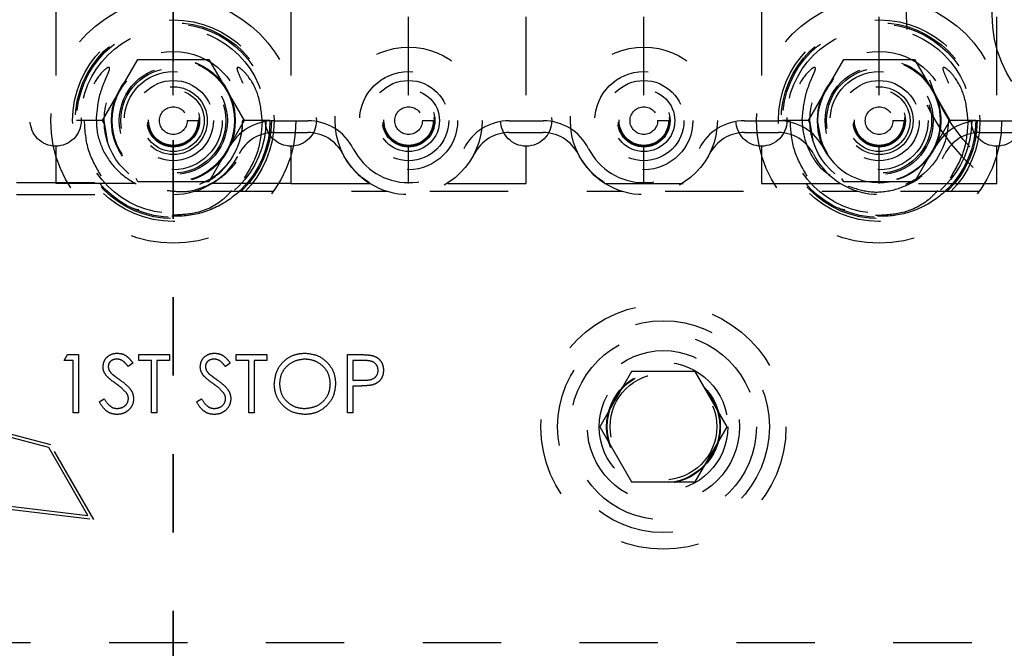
# Model space of a CAD drawing. Header units: inches. Extents: x 1880 to 2363, y -453 to -54.
# Tile 505 of 656: x 1899.182 to 1900.437, y -122.127 to -121.326. Entities that reach past the tile are written whole.
import ezdxf

# ---------------------------------------------------------------- set-up
doc = ezdxf.new("R2010")
doc.units = ezdxf.units.IN
doc.header["$LTSCALE"] = 0.5
doc.header["$MEASUREMENT"] = 0
doc.linetypes.add('HIDDEN', pattern=[0.225, 0.15, -0.075])
doc.linetypes.add('PHANTOM', pattern=[0.25, 0.125, -0.025, 0.025, -0.025, 0.025, -0.025])
doc.layers.add('SID-M-H', color=4, linetype='HIDDEN')

msp = doc.modelspace()

# ---------------------------------------------------------------- linework, layer by layer
at = {"color": 7, "linetype": 'PHANTOM', "lineweight": 35}
msp.add_line((1899.37767, -112.27932), (1899.37767, -129.63932), dxfattribs=at)
at = {"layer": 'SID-M-H'}
for p, q in [((1899.22767, -120.49682), (1899.22767, -121.42182)), ((1899.37767, -121.42182), (1899.37767, -120.49682)), ((1899.52767, -120.49682), (1899.52767, -121.42182)), ((1899.67767, -121.42182), (1899.67767, -120.49682)), ((1899.82767, -121.42182), (1899.82767, -120.49682)), ((1899.97767, -121.42182), (1899.97767, -120.49682)), ((1900.12767, -120.49682), (1900.12767, -121.42182)), ((1900.27767, -121.42182), (1900.27767, -120.49682)), ((1900.42767, -121.42182), (1900.42767, -120.49682)), ((1899.28748, -121.45432), (1899.33258, -121.37622)), ((1899.33258, -121.37622), (1899.42276, -121.37622)), ((1899.42276, -121.37622), (1899.46785, -121.45432)), ((1900.18748, -121.45432), (1900.23258, -121.37622)), ((1900.23258, -121.37622), (1900.32276, -121.37622)), ((1900.32276, -121.37622), (1900.36785, -121.45432)), ((1899.37767, -121.42282), (1899.37767, -121.42282)), ((1899.67767, -121.42282), (1899.67767, -121.42282)), ((1899.97767, -121.42282), (1899.97767, -121.42282)), ((1900.27767, -121.42282), (1900.27767, -121.42282)), ((1899.28942, -121.45432), (1899.25442, -121.45432)), ((1899.29023, -121.45908), (1899.28748, -121.45432)), ((1899.29417, -121.48199), (1899.28942, -121.45432)), ((1899.39528, -121.45432), (1899.40916, -121.45432)), ((1899.41113, -121.45432), (1899.41113, -121.45432)), ((1899.42097, -121.45432), (1899.42097, -121.45432)), ((1899.46785, -121.45432), (1899.42276, -121.53242)), ((1899.50092, -121.45432), (1899.466, -121.45432)), ((1899.50611, -121.45442), (1899.54922, -121.45442)), ((1899.69528, -121.45432), (1899.70916, -121.45432)), ((1899.80611, -121.45442), (1899.84922, -121.45442)), ((1899.99528, -121.45432), (1900.00916, -121.45432)), ((1900.10611, -121.45442), (1900.14922, -121.45442)), ((1900.18942, -121.45432), (1900.15442, -121.45432)), ((1900.19023, -121.45908), (1900.18748, -121.45432)), ((1900.19417, -121.48199), (1900.18942, -121.45432)), ((1900.19867, -121.45432), (1900.20468, -121.48455)), ((1900.29528, -121.45432), (1900.30916, -121.45432)), ((1900.31113, -121.45432), (1900.31113, -121.45432)), ((1900.32097, -121.45432), (1900.32097, -121.45432)), ((1900.36785, -121.45432), (1900.32276, -121.53242)), ((1900.40092, -121.45432), (1900.366, -121.45432)), ((1900.40611, -121.45442), (1900.74922, -121.45442)), ((1899.50611, -121.46942), (1899.54922, -121.46942)), ((1899.80611, -121.46942), (1899.84922, -121.46942)), ((1900.10611, -121.46942), (1900.14922, -121.46942)), ((1900.40611, -121.46942), (1900.74922, -121.46942)), ((1899.22767, -121.48682), (1899.22767, -121.53432)), ((1899.37767, -121.53432), (1899.37767, -121.48682)), ((1899.52767, -121.48682), (1899.52767, -121.53432)), ((1899.67767, -121.53432), (1899.67767, -121.48682)), ((1899.82767, -121.53432), (1899.82767, -121.48682)), ((1899.97767, -121.53432), (1899.97767, -121.48682)), ((1900.12767, -121.48682), (1900.12767, -121.53432)), ((1900.20468, -121.48455), (1900.2072, -121.49003)), ((1900.27767, -121.53432), (1900.27767, -121.48682)), ((1900.42767, -121.53432), (1900.42767, -121.48682)), ((1899.33258, -121.53242), (1899.33011, -121.52814)), ((1899.42276, -121.53242), (1899.33258, -121.53242)), ((1899.42956, -121.52628), (1899.41113, -121.53558)), ((1900.23258, -121.53242), (1900.23011, -121.52814)), ((1900.32276, -121.53242), (1900.23258, -121.53242)), ((1900.32956, -121.52628), (1900.31113, -121.53558)), ((1899.52767, -121.53432), (1897.67767, -121.53432)), ((1898.77767, -121.53332), (1899.37767, -121.53332)), ((1899.4048, -121.54432), (1899.65054, -121.54432)), ((1899.52767, -121.53432), (1901.62767, -121.53432)), ((1899.7048, -121.54432), (1899.95054, -121.54432)), ((1900.0048, -121.54432), (1900.25054, -121.54432)), ((1900.3048, -121.54432), (1900.85054, -121.54432)), ((1898.77767, -121.54832), (1899.37767, -121.54832)), ((1899.37767, -121.57243), (1899.37767, -121.57243)), ((1900.27767, -121.57243), (1900.27767, -121.57243)), ((1899.23846, -121.7602), (1899.24283, -121.75257)), ((1899.24283, -121.75257), (1899.25658, -121.75257)), ((1899.25658, -121.75257), (1899.25658, -121.82695)), ((1899.33381, -121.75257), (1899.37291, -121.75257)), ((1899.33381, -121.7602), (1899.33381, -121.75257)), ((1899.37291, -121.75257), (1899.37291, -121.7602)), ((1899.45777, -121.75257), (1899.49687, -121.75257)), ((1899.45777, -121.7602), (1899.45777, -121.75257)), ((1899.49687, -121.75257), (1899.49687, -121.7602)), ((1899.59985, -121.75257), (1899.61443, -121.75257)), ((1899.59985, -121.82695), (1899.59985, -121.75257)), ((1899.2499, -121.7602), (1899.23846, -121.7602)), ((1899.2499, -121.82695), (1899.2499, -121.7602)), ((1899.32619, -121.76326), (1899.32015, -121.76783)), ((1899.35002, -121.7602), (1899.33381, -121.7602)), ((1899.35002, -121.82695), (1899.35002, -121.7602)), ((1899.3567, -121.7602), (1899.3567, -121.82695)), ((1899.37291, -121.7602), (1899.3567, -121.7602)), ((1899.45014, -121.76326), (1899.44411, -121.76783)), ((1899.47398, -121.7602), (1899.45777, -121.7602)), ((1899.47398, -121.82695), (1899.47398, -121.7602)), ((1899.48066, -121.7602), (1899.48066, -121.82695)), ((1899.49687, -121.7602), (1899.48066, -121.7602)), ((1899.60652, -121.7602), (1899.60652, -121.78499)), ((1899.62012, -121.7602), (1899.60652, -121.7602)), ((1899.96207, -121.7741), (1899.92148, -121.84442)), ((1900.04326, -121.7741), (1899.96207, -121.7741)), ((1900.08386, -121.84442), (1900.04326, -121.7741)), ((1899.60652, -121.78499), (1899.61954, -121.78516)), ((1899.60652, -121.79262), (1899.60652, -121.82695)), ((1899.61184, -121.79262), (1899.60652, -121.79262)), ((1899.28328, -121.8126), (1899.28956, -121.80883)), ((1899.40724, -121.8126), (1899.41352, -121.80883)), ((1899.25658, -121.82695), (1899.2499, -121.82695)), ((1899.3567, -121.82695), (1899.35002, -121.82695)), ((1899.48066, -121.82695), (1899.47398, -121.82695)), ((1899.60652, -121.82695), (1899.59985, -121.82695)), ((1899.92148, -121.84442), (1899.96207, -121.91473)), ((1900.04326, -121.91473), (1900.08386, -121.84442)), ((1899.21882, -121.87101), (1899.16418, -121.85637)), ((1899.22145, -121.86758), (1899.16681, -121.85293)), ((1899.26882, -121.95761), (1899.21882, -121.87101)), ((1899.27628, -121.96254), (1899.22145, -121.86758)), ((1899.96207, -121.91473), (1900.04326, -121.91473)), ((1899.16954, -121.94565), (1899.26882, -121.95761)), ((1899.17204, -121.94998), (1899.27628, -121.96254)), ((1898.29567, -122.11942), (1901.70967, -122.11942))]:
    msp.add_line(p, q, dxfattribs=at)
for centre, radius in [((1900.57767, -121.31932), 0.25), ((1900.57767, -121.31932), 0.156), ((1899.37767, -121.45432), 0.15625), ((1900.27767, -121.45432), 0.15625), ((1899.37767, -121.45432), 0.1285), ((1899.37767, -121.45432), 0.125), ((1899.37767, -121.45432), 0.12325), ((1900.27767, -121.45432), 0.1285), ((1900.27767, -121.45432), 0.125), ((1900.27767, -121.45432), 0.12325), ((1899.37767, -121.45432), 0.11811), ((1900.27767, -121.45432), 0.11811), ((1899.37767, -121.45432), 0.08825), ((1899.67767, -121.45432), 0.09375), ((1899.97767, -121.45432), 0.09375), ((1900.27767, -121.45432), 0.08825), ((1899.37767, -121.45432), 0.079), ((1899.37767, -121.45432), 0.07874), ((1899.37767, -121.45432), 0.078), ((1900.27767, -121.45432), 0.07874), ((1900.27767, -121.45432), 0.078), ((1899.37767, -121.45432), 0.0689), ((1899.37767, -121.45432), 0.06693), ((1899.37767, -121.45432), 0.0625), ((1899.67767, -121.45432), 0.0625), ((1899.97767, -121.45432), 0.0625), ((1900.27767, -121.45432), 0.0689), ((1900.27767, -121.45432), 0.06693), ((1900.27767, -121.45432), 0.0625), ((1899.37767, -121.45432), 0.05118), ((1899.67767, -121.45432), 0.05118), ((1899.97767, -121.45432), 0.05118), ((1900.27767, -121.45432), 0.05118), ((1899.37767, -121.45432), 0.04331), ((1899.37767, -121.45432), 0.03937), ((1899.67767, -121.45432), 0.03937), ((1899.97767, -121.45432), 0.03937), ((1900.27767, -121.45432), 0.04331), ((1900.27767, -121.45432), 0.03937), ((1899.22767, -121.45432), 0.0325), ((1899.37767, -121.45432), 0.03346), ((1899.37767, -121.45432), 0.0325), ((1899.37767, -121.45432), 0.0315), ((1899.37767, -121.45432), 0.0315), ((1899.52767, -121.45432), 0.0325), ((1899.67767, -121.45432), 0.0335), ((1899.67767, -121.45432), 0.0325), ((1899.67767, -121.45432), 0.0315), ((1899.67767, -121.45432), 0.0315), ((1899.82767, -121.45432), 0.0325), ((1899.97767, -121.45432), 0.0335), ((1899.97767, -121.45432), 0.0325), ((1899.97767, -121.45432), 0.0315), ((1899.97767, -121.45432), 0.0315), ((1900.12767, -121.45432), 0.0325), ((1900.27767, -121.45432), 0.03346), ((1900.27767, -121.45432), 0.0325), ((1900.27767, -121.45432), 0.0315), ((1900.27767, -121.45432), 0.0315), ((1900.42767, -121.45432), 0.0325), ((1899.37767, -121.45432), 0.01761), ((1899.67767, -121.45432), 0.01761), ((1899.97767, -121.45432), 0.01761), ((1900.27767, -121.45432), 0.01761), ((1900.00267, -121.84442), 0.15625), ((1900.00267, -121.84442), 0.135), ((1900.00267, -121.84442), 0.1186), ((1900.00267, -121.84442), 0.097), ((1900.00267, -121.84442), 0.082), ((1900.00267, -121.84442), 0.07247), ((1900.00267, -121.84442), 0.0722), ((1900.00267, -121.84442), 0.07168), ((1900.00267, -121.84442), 0.068)]:
    msp.add_circle(centre, radius, dxfattribs=at)
for centre, radius, start, end in [((1900.57767, -121.31932), 0.2655, 119.31707, 60.68293), ((1900.27767, -121.45432), 0.079, 206.87743, 180), ((1899.50611, -121.51942), 0.065, 90, 153.12257), ((1899.54922, -121.51942), 0.065, 26.87743, 90), ((1899.80611, -121.51942), 0.065, 90, 153.12257), ((1899.84922, -121.51942), 0.065, 26.87743, 90), ((1900.10611, -121.51942), 0.065, 90, 153.12257), ((1900.14922, -121.51942), 0.065, 26.87743, 90), ((1900.40611, -121.51942), 0.065, 90, 153.12257), ((1899.50611, -121.51942), 0.05, 90, 153.12257), ((1899.54922, -121.51942), 0.05, 26.87743, 90), ((1899.80611, -121.51942), 0.05, 90, 153.12257), ((1899.84922, -121.51942), 0.05, 26.87743, 90), ((1900.10611, -121.51942), 0.05, 90, 153.12257), ((1900.14922, -121.51942), 0.05, 26.87743, 90), ((1900.40611, -121.51942), 0.05, 90, 153.12257), ((1899.67767, -121.45432), 0.079, 206.87743, 333.12257), ((1899.97767, -121.45432), 0.079, 206.87743, 333.12257), ((1899.37767, -121.45432), 0.094, 270, 333.12257), ((1899.67767, -121.45432), 0.094, 206.87743, 333.12257), ((1899.97767, -121.45432), 0.094, 206.87743, 333.12257), ((1900.27767, -121.45432), 0.094, 206.87743, 333.12257)]:
    msp.add_arc(centre, radius, start, end, dxfattribs=at)
for points, knots in [([(1899.27954, -121.45432), (1899.28055, -121.44248), (1899.28205, -121.42477), (1899.2895, -121.40554), (1899.29361, -121.39626), (1899.29556, -121.39161), (1899.29632, -121.38919), (1899.2965, -121.38795), (1899.29645, -121.38728), (1899.29631, -121.38688), (1899.29607, -121.38663), (1899.29578, -121.38648), (1899.29531, -121.38643), (1899.29413, -121.38668), (1899.2904, -121.38885), (1899.28143, -121.39782), (1899.26971, -121.41755), (1899.2646, -121.43906), (1899.26433, -121.45212), (1899.26429, -121.45432)], [0, 0, 0, 0, 0.23796142, 0.35586481, 0.41395627, 0.44300957, 0.45767228, 0.46502019, 0.46814497, 0.47130467, 0.47318958, 0.47507535, 0.47774085, 0.48267955, 0.49891534, 0.56383282, 0.73653813, 0.95560216, 1, 1, 1, 1]), ([(1899.49104, -121.45432), (1899.48998, -121.44307), (1899.48807, -121.42293), (1899.47615, -121.40093), (1899.46657, -121.39014), (1899.46176, -121.38692), (1899.46035, -121.38649), (1899.45986, -121.38643), (1899.45946, -121.38651), (1899.45919, -121.38668), (1899.45899, -121.38696), (1899.45884, -121.38744), (1899.45888, -121.38893), (1899.4607, -121.39421), (1899.46656, -121.40676), (1899.47401, -121.42759), (1899.47519, -121.44529), (1899.47579, -121.45432)], [0, 0, 0, 0, 0.2257023, 0.4042496, 0.4931466, 0.5153527, 0.5191338, 0.5229358, 0.5250771, 0.5272378, 0.5291333, 0.5319246, 0.5373757, 0.5588102, 0.6434775, 0.8183439, 1, 1, 1, 1]), ([(1900.17954, -121.45432), (1900.18055, -121.44248), (1900.18205, -121.42477), (1900.1895, -121.40554), (1900.19361, -121.39626), (1900.19556, -121.39161), (1900.19632, -121.38919), (1900.1965, -121.38795), (1900.19645, -121.38728), (1900.19631, -121.38688), (1900.19607, -121.38663), (1900.19578, -121.38648), (1900.19531, -121.38643), (1900.19413, -121.38668), (1900.1904, -121.38885), (1900.18143, -121.39782), (1900.16971, -121.41755), (1900.1646, -121.43906), (1900.16433, -121.45212), (1900.16429, -121.45432)], [0, 0, 0, 0, 0.23796142, 0.35586481, 0.41395627, 0.44300957, 0.45767228, 0.46502019, 0.46814497, 0.47130467, 0.47318958, 0.47507535, 0.47774085, 0.48267955, 0.49891534, 0.56383282, 0.73653813, 0.95560216, 1, 1, 1, 1]), ([(1900.39104, -121.45432), (1900.38998, -121.44307), (1900.38807, -121.42293), (1900.37615, -121.40093), (1900.36657, -121.39014), (1900.36176, -121.38692), (1900.36035, -121.38649), (1900.35986, -121.38643), (1900.35946, -121.38651), (1900.35919, -121.38668), (1900.35899, -121.38696), (1900.35884, -121.38744), (1900.35888, -121.38893), (1900.3607, -121.39421), (1900.36656, -121.40676), (1900.37401, -121.42759), (1900.37519, -121.44529), (1900.37579, -121.45432)], [0, 0, 0, 0, 0.2257023, 0.4042496, 0.4931466, 0.5153527, 0.5191338, 0.5229358, 0.5250771, 0.5272378, 0.5291333, 0.5319246, 0.5373757, 0.5588102, 0.6434775, 0.8183439, 1, 1, 1, 1]), ([(1899.28588, -121.52499), (1899.27973, -121.5145), (1899.26695, -121.4927), (1899.2652, -121.46743), (1899.26429, -121.45432)], [0, 0, 0, 0, 0.4811833, 1, 1, 1, 1]), ([(1899.27954, -121.45432), (1899.27964, -121.45729), (1899.28008, -121.47065), (1899.28731, -121.49428), (1899.30663, -121.52026), (1899.33378, -121.53841), (1899.36511, -121.54654), (1899.39687, -121.54403), (1899.4256, -121.53153), (1899.44841, -121.51062), (1899.46005, -121.48903), (1899.46389, -121.47459), (1899.46505, -121.46819), (1899.46547, -121.46515), (1899.46577, -121.46217), (1899.46594, -121.45993), (1899.46608, -121.45716), (1899.4661, -121.45528), (1899.46611, -121.45432)], [0, 0, 0, 0, 0.03098211, 0.13909616, 0.2504876, 0.36232093, 0.47307836, 0.5820155, 0.68890031, 0.79398709, 0.89894063, 0.9391461, 0.94917767, 0.96667595, 0.97104888, 0.98044093, 0.98998471, 1, 1, 1, 1]), ([(1899.36993, -121.54319), (1899.37659, -121.54409), (1899.39384, -121.54643), (1899.42158, -121.53814), (1899.4487, -121.52033), (1899.46802, -121.49426), (1899.47526, -121.47065), (1899.47569, -121.45729), (1899.47579, -121.45432)], [0, 0, 0, 0, 0.1284288, 0.3324816, 0.5385166, 0.7437376, 0.9429204, 1, 1, 1, 1]), ([(1899.49104, -121.45432), (1899.4901, -121.46741), (1899.48819, -121.4937), (1899.4748, -121.51638), (1899.46809, -121.52776)], [0, 0, 0, 0, 0.4982217, 1, 1, 1, 1]), ([(1900.18588, -121.52499), (1900.17973, -121.5145), (1900.16695, -121.4927), (1900.1652, -121.46743), (1900.16429, -121.45432)], [0, 0, 0, 0, 0.4811833, 1, 1, 1, 1]), ([(1900.17954, -121.45432), (1900.17964, -121.4573), (1900.18006, -121.47068), (1900.18762, -121.49385), (1900.20108, -121.51497), (1900.21266, -121.5222), (1900.21513, -121.52374)], [0, 0, 0, 0, 0.1103256, 0.495314, 0.891973, 1, 1, 1, 1]), ([(1900.23818, -121.53772), (1900.24717, -121.5407), (1900.26615, -121.54699), (1900.29693, -121.54388), (1900.32558, -121.53157), (1900.34842, -121.51061), (1900.36005, -121.48903), (1900.36389, -121.47459), (1900.36505, -121.46819), (1900.36547, -121.46515), (1900.36577, -121.46217), (1900.36594, -121.45993), (1900.36608, -121.45716), (1900.3661, -121.45528), (1900.36611, -121.45432)], [0, 0, 0, 0, 0.1567393, 0.3310772, 0.5021307, 0.6703066, 0.8382693, 0.9026123, 0.9186663, 0.9466697, 0.953668, 0.9686986, 0.983972, 1, 1, 1, 1]), ([(1900.39104, -121.45432), (1900.3901, -121.46741), (1900.38819, -121.4937), (1900.3748, -121.51638), (1900.36809, -121.52776)], [0, 0, 0, 0, 0.4982217, 1, 1, 1, 1]), ([(1899.37767, -121.49369), (1899.37767, -121.49257), (1899.37767, -121.49025), (1899.37767, -121.48761), (1899.37767, -121.48607), (1899.37767, -121.4859), (1899.37767, -121.48581)], [0, 0, 0, 0, 0.2702613, 0.5624294, 0.7897364, 1, 1, 1, 1]), ([(1899.67767, -121.49369), (1899.67767, -121.49257), (1899.67767, -121.49025), (1899.67767, -121.48761), (1899.67767, -121.48607), (1899.67767, -121.4859), (1899.67767, -121.48581)], [0, 0, 0, 0, 0.2702613, 0.5624294, 0.7897364, 1, 1, 1, 1]), ([(1899.97767, -121.49369), (1899.97767, -121.49257), (1899.97767, -121.49025), (1899.97767, -121.48761), (1899.97767, -121.48607), (1899.97767, -121.4859), (1899.97767, -121.48581)], [0, 0, 0, 0, 0.2702613, 0.5624294, 0.7897364, 1, 1, 1, 1]), ([(1900.27767, -121.49369), (1900.27767, -121.49257), (1900.27767, -121.49025), (1900.27767, -121.48761), (1900.27767, -121.48607), (1900.27767, -121.4859), (1900.27767, -121.48581)], [0, 0, 0, 0, 0.2702613, 0.5624294, 0.7897364, 1, 1, 1, 1]), ([(1899.46592, -121.54035), (1899.4647, -121.54157), (1899.45384, -121.55241), (1899.42931, -121.56851), (1899.38945, -121.57847), (1899.34995, -121.57368), (1899.32155, -121.56267), (1899.31052, -121.55107), (1899.30848, -121.54892)], [0, 0, 0, 0, 0.02969447, 0.2651226, 0.49656452, 0.72420608, 0.9489615, 1, 1, 1, 1]), ([(1899.45235, -121.54345), (1899.44858, -121.54752), (1899.43595, -121.56116), (1899.40925, -121.57327), (1899.38696, -121.57438), (1899.37767, -121.57484)], [0, 0, 0, 0, 0.1988974, 0.665848, 1, 1, 1, 1]), ([(1900.36592, -121.54035), (1900.3647, -121.54157), (1900.35384, -121.55241), (1900.32931, -121.56851), (1900.28945, -121.57847), (1900.24995, -121.57368), (1900.22155, -121.56267), (1900.21052, -121.55107), (1900.20848, -121.54892)], [0, 0, 0, 0, 0.02969447, 0.2651226, 0.49656452, 0.72420608, 0.9489615, 1, 1, 1, 1]), ([(1900.35235, -121.54345), (1900.34858, -121.54753), (1900.33595, -121.56118), (1900.3078, -121.57373), (1900.28402, -121.57481), (1900.27324, -121.5753)], [0, 0, 0, 0, 0.1888255, 0.6321303, 1, 1, 1, 1]), ([(1899.3339, -121.56814), (1899.33152, -121.56791), (1899.32882, -121.56766), (1899.32666, -121.56617), (1899.32641, -121.56599)], [0, 0, 0, 0, 0.88399939, 1, 1, 1, 1]), ([(1900.2339, -121.56814), (1900.23152, -121.56791), (1900.22882, -121.56766), (1900.22666, -121.56617), (1900.22641, -121.56599)], [0, 0, 0, 0, 0.88399939, 1, 1, 1, 1]), ([(1899.28805, -121.76802), (1899.28837, -121.76538), (1899.28901, -121.7601), (1899.29408, -121.75436), (1899.30016, -121.75119), (1899.3043, -121.75084), (1899.30637, -121.75067)], [0, 0, 0, 0, 0.2795311, 0.5588327, 0.7793486, 1, 1, 1, 1]), ([(1899.30563, -121.75829), (1899.30412, -121.75841), (1899.3011, -121.75865), (1899.29746, -121.76095), (1899.29509, -121.76415), (1899.29484, -121.76652), (1899.29472, -121.76771)], [0, 0, 0, 0, 0.280299, 0.5598317, 0.7798996, 1, 1, 1, 1]), ([(1899.32015, -121.76783), (1899.31886, -121.76623), (1899.31674, -121.7636), (1899.31327, -121.7604), (1899.30961, -121.75861), (1899.30695, -121.7584), (1899.30563, -121.75829)], [0, 0, 0, 0, 0.34041498, 0.56046302, 0.78018331, 1, 1, 1, 1]), ([(1899.30637, -121.75067), (1899.30916, -121.75099), (1899.31375, -121.75152), (1899.31916, -121.7551), (1899.32294, -121.75895), (1899.3251, -121.76182), (1899.32619, -121.76326)], [0, 0, 0, 0, 0.3387681, 0.558868, 0.7793633, 1, 1, 1, 1]), ([(1899.412, -121.76802), (1899.41233, -121.76538), (1899.41297, -121.7601), (1899.41804, -121.75436), (1899.42412, -121.75119), (1899.42826, -121.75084), (1899.43033, -121.75067)], [0, 0, 0, 0, 0.27953109, 0.55883274, 0.77934859, 1, 1, 1, 1]), ([(1899.42958, -121.75829), (1899.42807, -121.75841), (1899.42506, -121.75865), (1899.42142, -121.76095), (1899.41904, -121.76415), (1899.4188, -121.76652), (1899.41868, -121.76771)], [0, 0, 0, 0, 0.280299, 0.5598317, 0.7798996, 1, 1, 1, 1]), ([(1899.44411, -121.76783), (1899.44282, -121.76623), (1899.4407, -121.7636), (1899.43723, -121.7604), (1899.43357, -121.75861), (1899.43091, -121.7584), (1899.42958, -121.75829)], [0, 0, 0, 0, 0.340415, 0.560463, 0.7801833, 1, 1, 1, 1]), ([(1899.43033, -121.75067), (1899.43312, -121.75099), (1899.43771, -121.75152), (1899.44312, -121.7551), (1899.44689, -121.75895), (1899.44906, -121.76182), (1899.45014, -121.76326)], [0, 0, 0, 0, 0.3387681, 0.558868, 0.7793633, 1, 1, 1, 1]), ([(1899.5064, -121.79009), (1899.50709, -121.78435), (1899.50846, -121.77287), (1899.51864, -121.7598), (1899.53149, -121.75201), (1899.54051, -121.75112), (1899.54502, -121.75067)], [0, 0, 0, 0, 0.279731, 0.5593268, 0.7796805, 1, 1, 1, 1]), ([(1899.54535, -121.75829), (1899.54065, -121.7589), (1899.53125, -121.76011), (1899.52052, -121.7684), (1899.51408, -121.77894), (1899.51341, -121.78635), (1899.51308, -121.79006)], [0, 0, 0, 0, 0.2796353, 0.5593404, 0.7796271, 1, 1, 1, 1]), ([(1899.54502, -121.75067), (1899.55085, -121.75128), (1899.5625, -121.75251), (1899.57555, -121.76304), (1899.58344, -121.77601), (1899.58421, -121.78516), (1899.58459, -121.78973)], [0, 0, 0, 0, 0.2797416, 0.5593369, 0.7795714, 1, 1, 1, 1]), ([(1899.57792, -121.78972), (1899.57735, -121.78499), (1899.5762, -121.77555), (1899.56715, -121.76532), (1899.55644, -121.75936), (1899.54905, -121.75865), (1899.54535, -121.75829)], [0, 0, 0, 0, 0.2794657, 0.5588585, 0.7794794, 1, 1, 1, 1]), ([(1899.61443, -121.75257), (1899.61761, -121.75256), (1899.62329, -121.75254), (1899.6289, -121.75334), (1899.63137, -121.75369)], [0, 0, 0, 0, 0.5603137, 1, 1, 1, 1]), ([(1899.63137, -121.75369), (1899.63363, -121.75451), (1899.63815, -121.75614), (1899.64283, -121.76116), (1899.64529, -121.76688), (1899.64551, -121.77064), (1899.64562, -121.77252)], [0, 0, 0, 0, 0.279718, 0.55933265, 0.7794932, 1, 1, 1, 1]), ([(1899.2922, -121.77935), (1899.29089, -121.77742), (1899.28854, -121.77397), (1899.2882, -121.76984), (1899.28805, -121.76802)], [0, 0, 0, 0, 0.55982163, 1, 1, 1, 1]), ([(1899.29472, -121.76771), (1899.29481, -121.76875), (1899.29498, -121.77082), (1899.29659, -121.77424), (1899.29847, -121.77615), (1899.29962, -121.77732)], [0, 0, 0, 0, 0.2799313, 0.5597794, 1, 1, 1, 1]), ([(1899.41616, -121.77935), (1899.41485, -121.77742), (1899.4125, -121.77397), (1899.41216, -121.76984), (1899.412, -121.76802)], [0, 0, 0, 0, 0.5598216, 1, 1, 1, 1]), ([(1899.41868, -121.76771), (1899.41876, -121.76875), (1899.41894, -121.77082), (1899.42055, -121.77424), (1899.42243, -121.77615), (1899.42358, -121.77732)], [0, 0, 0, 0, 0.27993133, 0.55977944, 1, 1, 1, 1]), ([(1899.63894, -121.77255), (1899.6386, -121.77042), (1899.6381, -121.7672), (1899.63536, -121.76385), (1899.63011, -121.76008), (1899.62456, -121.76015), (1899.62012, -121.7602)], [0, 0, 0, 0, 0.2489932, 0.3747701, 0.5004504, 1, 1, 1, 1]), ([(1899.30439, -121.78946), (1899.30196, -121.78775), (1899.29764, -121.78469), (1899.29386, -121.78098), (1899.2922, -121.77935)], [0, 0, 0, 0, 0.56041269, 1, 1, 1, 1]), ([(1899.29962, -121.77732), (1899.30146, -121.77874), (1899.30473, -121.78129), (1899.30813, -121.78367), (1899.30962, -121.78472)], [0, 0, 0, 0, 0.5599058, 1, 1, 1, 1]), ([(1899.42835, -121.78946), (1899.42592, -121.78775), (1899.4216, -121.78469), (1899.41782, -121.78098), (1899.41616, -121.77935)], [0, 0, 0, 0, 0.5604127, 1, 1, 1, 1]), ([(1899.42358, -121.77732), (1899.42541, -121.77874), (1899.42869, -121.78129), (1899.43208, -121.78367), (1899.43358, -121.78472)], [0, 0, 0, 0, 0.5599058, 1, 1, 1, 1]), ([(1899.61954, -121.78516), (1899.62407, -121.78516), (1899.62973, -121.78515), (1899.63524, -121.78147), (1899.6381, -121.77805), (1899.63861, -121.77475), (1899.63894, -121.77255)], [0, 0, 0, 0, 0.4996987, 0.6253044, 0.7510767, 1, 1, 1, 1]), ([(1899.64562, -121.77252), (1899.64544, -121.77498), (1899.64509, -121.77987), (1899.64136, -121.78584), (1899.63629, -121.78969), (1899.63262, -121.79083), (1899.63078, -121.7914)], [0, 0, 0, 0, 0.2800989, 0.5593238, 0.7794579, 1, 1, 1, 1]), ([(1899.3178, -121.80132), (1899.31551, -121.79887), (1899.31141, -121.79449), (1899.30654, -121.791), (1899.30439, -121.78946)], [0, 0, 0, 0, 0.5595057, 1, 1, 1, 1]), ([(1899.30962, -121.78472), (1899.31428, -121.78818), (1899.32077, -121.79299), (1899.32631, -121.80194), (1899.32686, -121.80647), (1899.32714, -121.80873)], [0, 0, 0, 0, 0.5601366, 0.7802692, 1, 1, 1, 1]), ([(1899.44176, -121.80132), (1899.43946, -121.79887), (1899.43537, -121.79449), (1899.43049, -121.791), (1899.42835, -121.78946)], [0, 0, 0, 0, 0.5595057, 1, 1, 1, 1]), ([(1899.43358, -121.78472), (1899.43824, -121.78818), (1899.44473, -121.79299), (1899.45026, -121.80194), (1899.45082, -121.80647), (1899.4511, -121.80873)], [0, 0, 0, 0, 0.5601366, 0.7802692, 1, 1, 1, 1]), ([(1899.54562, -121.82885), (1899.53985, -121.82822), (1899.52833, -121.82694), (1899.5155, -121.81643), (1899.5076, -121.80366), (1899.5068, -121.79461), (1899.5064, -121.79009)], [0, 0, 0, 0, 0.2796633, 0.5593539, 0.7796364, 1, 1, 1, 1]), ([(1899.51308, -121.79006), (1899.51364, -121.79475), (1899.51478, -121.80413), (1899.52378, -121.81423), (1899.53431, -121.82033), (1899.54167, -121.82093), (1899.54535, -121.82123)], [0, 0, 0, 0, 0.2794063, 0.559071, 0.7794588, 1, 1, 1, 1]), ([(1899.54535, -121.82123), (1899.55007, -121.82068), (1899.55951, -121.81959), (1899.57045, -121.81146), (1899.57689, -121.80086), (1899.57758, -121.79343), (1899.57792, -121.78972)], [0, 0, 0, 0, 0.27981296, 0.55935715, 0.77963582, 1, 1, 1, 1]), ([(1899.58459, -121.78973), (1899.58394, -121.7955), (1899.58263, -121.80704), (1899.57203, -121.81983), (1899.55921, -121.82769), (1899.55015, -121.82847), (1899.54562, -121.82885)], [0, 0, 0, 0, 0.2796248, 0.559352, 0.7795827, 1, 1, 1, 1]), ([(1899.63078, -121.7914), (1899.62726, -121.79184), (1899.62097, -121.79263), (1899.61463, -121.79262), (1899.61184, -121.79262)], [0, 0, 0, 0, 0.5596856, 1, 1, 1, 1]), ([(1899.28956, -121.80883), (1899.29178, -121.81223), (1899.29486, -121.81696), (1899.30116, -121.82073), (1899.30432, -121.82106), (1899.30589, -121.82123)], [0, 0, 0, 0, 0.5593206, 0.7797817, 1, 1, 1, 1]), ([(1899.30589, -121.82123), (1899.30789, -121.82102), (1899.31188, -121.8206), (1899.31677, -121.81762), (1899.31988, -121.81333), (1899.32027, -121.81019), (1899.32046, -121.80862)], [0, 0, 0, 0, 0.280186, 0.5600563, 0.7801614, 1, 1, 1, 1]), ([(1899.32714, -121.80873), (1899.32672, -121.81177), (1899.32589, -121.81786), (1899.31993, -121.82433), (1899.31308, -121.82828), (1899.30829, -121.82866), (1899.30589, -121.82885)], [0, 0, 0, 0, 0.2791586, 0.5590843, 0.7794417, 1, 1, 1, 1]), ([(1899.32046, -121.80862), (1899.32028, -121.80714), (1899.31995, -121.80449), (1899.31846, -121.80229), (1899.3178, -121.80132)], [0, 0, 0, 0, 0.5590236, 1, 1, 1, 1]), ([(1899.41352, -121.80883), (1899.41573, -121.81223), (1899.41881, -121.81696), (1899.42512, -121.82073), (1899.42827, -121.82106), (1899.42985, -121.82123)], [0, 0, 0, 0, 0.5593206, 0.7797817, 1, 1, 1, 1]), ([(1899.42985, -121.82123), (1899.43185, -121.82102), (1899.43584, -121.8206), (1899.44073, -121.81762), (1899.44384, -121.81333), (1899.44423, -121.81019), (1899.44442, -121.80862)], [0, 0, 0, 0, 0.280186, 0.5600563, 0.7801614, 1, 1, 1, 1]), ([(1899.4511, -121.80873), (1899.45068, -121.81177), (1899.44985, -121.81786), (1899.44389, -121.82433), (1899.43704, -121.82828), (1899.43225, -121.82866), (1899.42985, -121.82885)], [0, 0, 0, 0, 0.2791586, 0.5590843, 0.7794417, 1, 1, 1, 1]), ([(1899.44442, -121.80862), (1899.44424, -121.80714), (1899.44391, -121.80449), (1899.44241, -121.80229), (1899.44176, -121.80132)], [0, 0, 0, 0, 0.5590236, 1, 1, 1, 1]), ([(1899.30589, -121.82885), (1899.30314, -121.82858), (1899.29764, -121.82803), (1899.28916, -121.82242), (1899.28551, -121.81633), (1899.28328, -121.8126)], [0, 0, 0, 0, 0.279885, 0.5596773, 1, 1, 1, 1]), ([(1899.42985, -121.82885), (1899.4271, -121.82858), (1899.4216, -121.82803), (1899.41312, -121.82242), (1899.40947, -121.81633), (1899.40724, -121.8126)], [0, 0, 0, 0, 0.279885, 0.5596773, 1, 1, 1, 1])]:
    msp.add_open_spline(points, degree=3, knots=knots, dxfattribs=at)

doc.saveas('drawing.dxf')
